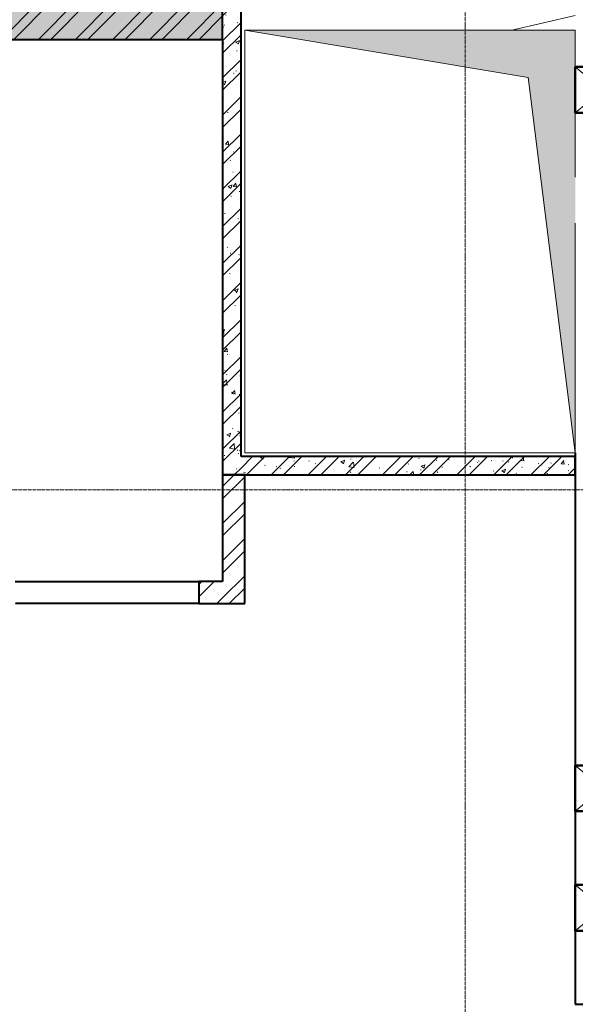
# Model space of a CAD drawing. Header units: millimetres. Extents: x -135639 to 224623, y -383017 to -59102.
# Tile 418 of 494: x 82988 to 86013, y -124821 to -119464. Entities that reach past the tile are written whole.
import ezdxf

# ---------------------------------------------------------------- set-up
doc = ezdxf.new("R2010")
doc.units = ezdxf.units.MM
for name, pattern in [('Линия сетки', [25, 20, -2.5, 0, -2.5]), ('Невидимые', [5, 3, -2]), ('Штрих_3_1_5_', [4.5, 3, -1.5]), ('Штриховая_ш3 п1_5', [4.5, 3, -1.5])]:
    doc.linetypes.add(name, pattern=pattern)
for name, color, linetype, lineweight in [('A-000-MH_MASS', 7, 'Невидимые', 18), ('A-200-M_WALL', 7, 'Continuous', 18), ('A-200-M_WALL_EXT', 7, 'Continuous', 18), ('A-200-M_WALL_INT', 7, 'Continuous', 18), ('A-200-M_WALL_PAT', 7, 'Continuous', 40), ('A-314-M_WINDOW', 7, 'Continuous', 18), ('M-567-M_MECH_EQP', 7, 'Continuous', 18), ('Z-030-M_GRID', 7, 'Continuous', 9), ('Z-060-M_DETAIL', 7, 'Continuous', 18)]:
    doc.layers.add(name, color=color, linetype=linetype, lineweight=lineweight)
doc.layers.add('A-010-M_ROOM_SEPARATION', color=4, linetype='Штриховая_ш3 п1_5', lineweight=40, true_color=0x00ffff)
pattern_1 = [(45, (0, 0), (-101.02788, 101.02788), []), (45, (67.35, 0), (-101.02788, 101.02788), [])]
pattern_2 = [(50, (0, 0), (218.62117, -19.1268), [22.86, -251.46]), (355, (0, 0), (-42.29187, 229.2684), [18.288, -201.168]), (100.451, (18.22, -1.6), (176.33107, 210.13963), [19.428, -213.708]), (46.184, (0, 60.96), (325.29495, -50.45164), [34.29, -377.19]), (96.636, (27.1, 56.76), (284.883, 296.91266), [29.142, -320.562]), (351.184, (0, 60.96), (284.8858, 296.9107), [27.432, -301.752]), (21, (30.48, 45.72), (181.93753, -122.71832), [22.86, -251.46]), (326, (30.48, 45.72), (74.16223, 221.0262), [18.288, -201.168]), (71.451, (45.64, 35.5), (256.10035, 98.30526), [19.428, -213.708]), (37.5, (0, 0), (3.70639, 101.465895), [3.353, -195.377, 3.353, -200.863, -201.93]), (37.5, (0, 0), (3.70639, 101.465895), [-402.946, 3.353, -198.577]), (7.5, (0, 0), (80.18358, 120.21653), [3.353, -113.081, 3.353, -190.805, -76.962]), (7.5, (0, 0), (80.18358, 120.21653), [-310.591, 3.353, -73.609]), (327.5, (-67.97, 0), (162.708646, -6.87497), [3.353, -72.847, 3.353, -234.391, -315.468]), (327.5, (-67.97, 0), (162.708646, -6.87497), [-313.944, 3.353, -312.115]), (317.5, (-98.45, 0), (177.75468, 30.51183), [3.353, -95.707, 3.353, -154.534, -224.028]), (317.5, (-98.45, 0), (177.75468, 30.51183), [-256.946, 3.353, -220.675])]

# ---------------------------------------------------------------- blocks, each defined once
blk = doc.blocks.new('A_MEQ_OpeningShaft-Rectangular - ОВ-2727060-B1_-7_650_')
at = {"layer": 'Z-060-M_DETAIL', "true_color": 0xe2e2e2}
blk.add_hatch(color=254, dxfattribs=at).paths.add_polyline_path([(2300, 0), (0, 0), (0, -1800), (257.1, -257.1), (2293.6, -0.8)])
at = {"layer": 'A-000-MH_MASS', "color": 253, "linetype": 'Continuous', "true_color": 0xaaaaaa}
for p, q in [((200, 0), (0, 0)), ((0, 0), (0, -1800)), ((800, 0), (450, 0)), ((2300, 0), (1050, 0)), ((2300, -1800), (2300, 0)), ((0, -1800), (2300, -1800))]:
    blk.add_line(p, q, dxfattribs=at)
at = {"layer": 'Z-060-M_DETAIL', "color": 253, "true_color": 0xaaaaaa}
for p, q in [((2300, 0), (257.1, -257.1)), ((2300, -1800), (2300, 0)), ((200, 0), (0, 0)), ((0, 0), (0, -1800)), ((257.1, -257.1), (2300, 0)), ((800, 0), (450, 0)), ((2300, 0), (1050, 0)), ((2300, 0), (2300, -1800)), ((257.1, -257.1), (0, -1800)), ((0, -1800), (257.1, -257.1)), ((0, -1800), (2300, -1800)), ((0, -1800), (2300, -1800))]:
    blk.add_line(p, q, dxfattribs=at)
blk = doc.blocks.new('135_SLK_GD_AR_rvt-1-B1_-7_650_')
at = {"layer": 'A-200-M_WALL_PAT', "lineweight": 9, "true_color": 0xaaaaaa}
h = blk.add_hatch(dxfattribs=at)
h.set_pattern_fill('FP_1', color=253, style=0, pattern_type=2)
h.set_pattern_definition(pattern_2)
h.paths.add_polyline_path([(92330, 70880), (92330, 73500), (92230, 73500), (92230, 70880)])
h = blk.add_hatch(dxfattribs=at)
h.set_pattern_fill('FP_2', color=253, style=0, pattern_type=2)
h.set_pattern_definition(pattern_1)
h.paths.add_polyline_path([(92330, 70880), (92330, 73500), (92230, 73500), (92230, 70880)])
h = blk.add_hatch(dxfattribs=at)
h.set_pattern_fill('FP_1', color=253, style=0, pattern_type=2)
h.set_pattern_definition(pattern_2)
h.paths.add_polyline_path([(92230, 73250), (92230, 73450), (86600, 73450), (86600, 73250), (90163.4, 73250)])
h = blk.add_hatch(dxfattribs=at)
h.set_pattern_fill('FP_2', color=253, style=0, pattern_type=2)
h.set_pattern_definition(pattern_1)
h.paths.add_polyline_path([(92230, 73250), (92230, 73450), (86600, 73450), (86600, 73250), (90163.4, 73250)])
h = blk.add_hatch(dxfattribs=at)
h.set_pattern_fill('FP_1', color=253, style=0, pattern_type=2)
h.set_pattern_definition(pattern_2)
h.paths.add_polyline_path([(94150, 70880), (94150, 70980), (92330, 70980), (92330, 70880), (93929.5, 70880)])
h = blk.add_hatch(dxfattribs=at)
h.set_pattern_fill('FP_2', color=253, style=0, pattern_type=2)
h.set_pattern_definition(pattern_1)
h.paths.add_polyline_path([(94150, 70880), (94150, 70980), (92330, 70980), (92330, 70880), (93929.5, 70880)])
h = blk.add_hatch(dxfattribs=at)
h.set_pattern_fill('FP_2', color=253, style=0, pattern_type=2)
h.set_pattern_definition(pattern_1)
h.paths.add_polyline_path([(92350, 70180), (92350, 70880), (92230, 70880), (92230, 70180)])
h = blk.add_hatch(dxfattribs=at)
h.set_pattern_fill('FP_2', color=253, style=0, pattern_type=2)
h.set_pattern_definition(pattern_1)
h.paths.add_polyline_path([(92230, 70180), (92230, 70300), (92100, 70300), (92100, 70180)])
at = {"color": 253, "lineweight": 18, "true_color": 0xaaaaaa}
blk.add_line((94150, 73380), (93803.5, 73300), dxfattribs=at)
at = {"layer": 'A-010-M_ROOM_SEPARATION', "color": 131, "linetype": 'Штрих_3_1_5_', "true_color": 0xaaffff}
for p, q in [((91100, 70300), (92100, 70300)), ((92100, 70180), (91100, 70180))]:
    blk.add_line(p, q, dxfattribs=at)
at = {"layer": 'A-200-M_WALL', "color": 253, "lineweight": 40, "true_color": 0xaaaaaa}
blk.add_line((92230, 73250), (92230, 73450), dxfattribs=at)
at = {"layer": 'A-200-M_WALL_INT', "color": 253, "lineweight": 40, "true_color": 0xaaaaaa}
for p, q in [((92330, 70980), (92330, 73400)), ((86600, 73250), (92230, 73250)), ((92230, 73250), (92230, 70880)), ((94150, 70980), (92330, 70980)), ((94150, 70880), (94150, 70980)), ((92230, 70880), (92330, 70880)), ((92230, 70880), (92230, 70300)), ((92350, 70880), (92230, 70880)), ((92330, 70880), (94150, 70880)), ((92350, 70180), (92350, 70880)), ((92230, 70300), (92100, 70300)), ((92100, 70300), (92100, 70180)), ((92100, 70180), (92230, 70180)), ((92230, 70180), (92350, 70180))]:
    blk.add_line(p, q, dxfattribs=at)
at = {"layer": 'M-567-M_MECH_EQP', "color": 253, "lineweight": 18, "true_color": 0xaaaaaa, "rotation": 270.0000000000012}
blk.add_blockref('A_MEQ_OpeningShaft-Rectangular - ОВ-2727060-B1_-7_650_', (94150, 73300), dxfattribs=at)
blk = doc.blocks.new('231_Отверстие прямоуг _Окно_Стена_ - Ниша под балку-1947006-B1_-7_650_')
at = {"layer": 'A-314-M_WINDOW', "color": 253, "lineweight": 50, "true_color": 0xaaaaaa}
for p, q in [((0, -150), (0, 150)), ((0, 150), (250, 150)), ((250, 150), (250, -150)), ((250, -150), (0, -150))]:
    blk.add_line(p, q, dxfattribs=at)
at = {"layer": 'Z-060-M_DETAIL', "color": 253, "true_color": 0xaaaaaa}
for p, q in [((0, 150), (0, -150)), ((250, 150), (0, 150)), ((250, 150), (0, -150)), ((0, 150), (250, -150)), ((250, 150), (250, -150)), ((0, -150), (250, -150))]:
    blk.add_line(p, q, dxfattribs=at)
blk = doc.blocks.new('231_Отверстие прямоуг _Окно_Стена_ - Ниша под балку-2693281-B1_-7_650_')
at = {"layer": 'A-314-M_WINDOW', "color": 253, "lineweight": 50, "true_color": 0xaaaaaa}
for p, q in [((0, -150), (0, 150)), ((0, 150), (250, 150)), ((250, 150), (250, -150)), ((250, -150), (0, -150))]:
    blk.add_line(p, q, dxfattribs=at)
at = {"layer": 'Z-060-M_DETAIL', "color": 253, "true_color": 0xaaaaaa}
for p, q in [((0, 150), (0, -150)), ((250, 150), (0, 150)), ((250, 150), (0, -150)), ((0, 150), (250, -150)), ((250, 150), (250, -150)), ((0, -150), (250, -150))]:
    blk.add_line(p, q, dxfattribs=at)
blk = doc.blocks.new('135_SLK_K1-2-3_KR_rvt-1-B1_-7_650_')
at = {"layer": 'A-200-M_WALL_EXT', "color": 253, "lineweight": 40, "true_color": 0xaaaaaa}
for p, q in [((94150, 71000), (94150, 69300)), ((94150, 69050), (94150, 68650)), ((94150, 68400), (94150, 68300)), ((94150, 68300), (94150, 68000)), ((94150, 68000), (96750, 68000))]:
    blk.add_line(p, q, dxfattribs=at)
at = {"layer": 'A-314-M_WINDOW', "color": 253, "lineweight": 18, "true_color": 0xaaaaaa}
for name, p, rotation in [('231_Отверстие прямоуг _Окно_Стена_ - Ниша под балку-2693281-B1_-7_650_', (94300, 73100), 269.9999999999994), ('231_Отверстие прямоуг _Окно_Стена_ - Ниша под балку-1947006-B1_-7_650_', (94300, 69050), 90), ('231_Отверстие прямоуг _Окно_Стена_ - Ниша под балку-1947006-B1_-7_650_', (94300, 68400), 89.99999999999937)]:
    blk.add_blockref(name, p, dxfattribs=dict(at, rotation=rotation))
blk = doc.blocks.new('-1 эт')
at = {"layer": 'Z-030-M_GRID', "color": 253, "linetype": 'Линия сетки', "true_color": 0xaaaaaa}
for p, q in [((93550, -19695.4), (93550, 133719.9)), ((155947.3, 70800), (-3682.4, 70800))]:
    blk.add_line(p, q, dxfattribs=at)
at = {"lineweight": 5}
for name in ['135_SLK_GD_AR_rvt-1-B1_-7_650_', '135_SLK_K1-2-3_KR_rvt-1-B1_-7_650_']:
    blk.add_blockref(name, (0, 0), dxfattribs=at)

msp = doc.modelspace()

# ---------------------------------------------------------------- block references
msp.add_blockref('-1 эт', (-8136.8, -192821.5))

doc.saveas('drawing.dxf')
